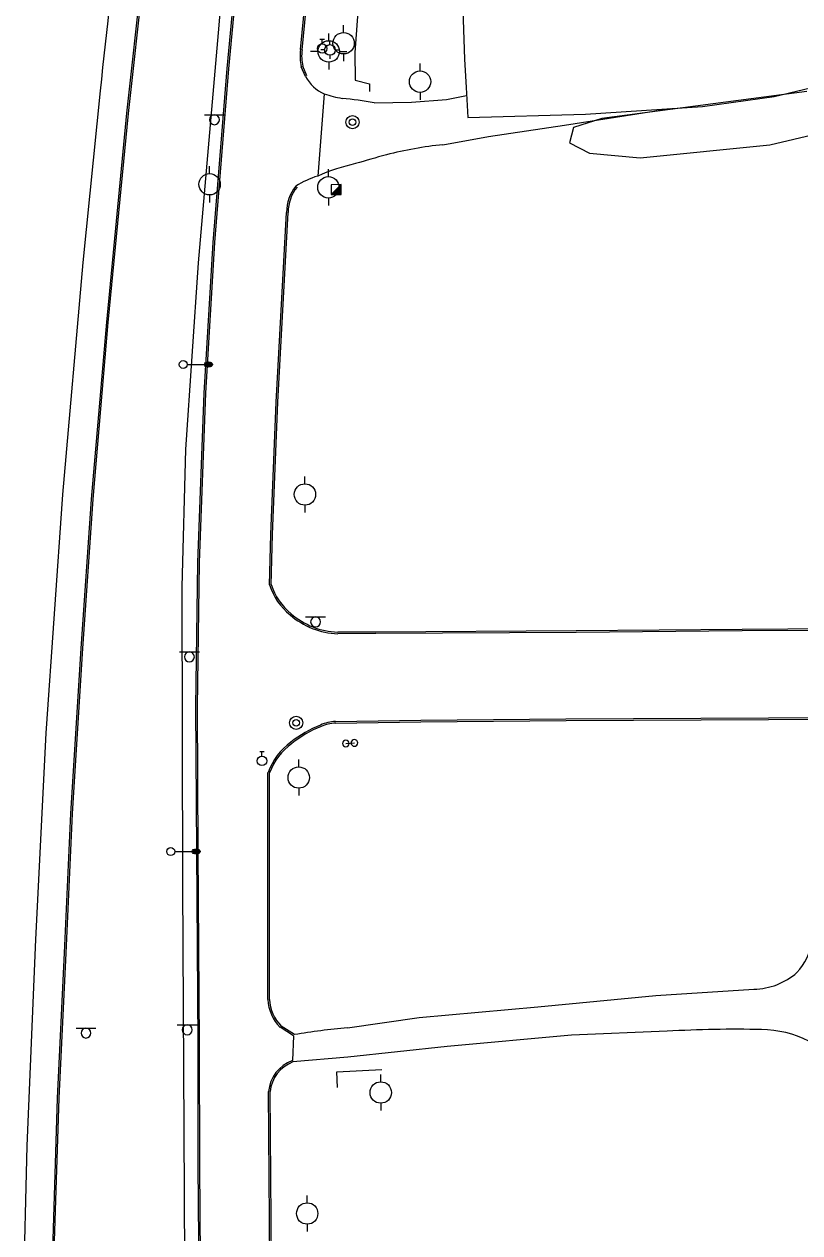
# Model space of a CAD drawing. Extents: x 2145380 to 2156929, y 139568 to 149130.
# Drawn here: x 2150853.5 to 2151144.8, y 146534.5 to 146988.5 of the extents above; entities that cross this region are included whole.
import ezdxf

# ---------------------------------------------------------------- set-up
doc = ezdxf.new("R2010")
doc.units = 0
for name, color, linetype in [('Default', 7, 'Continuous'), ('TOPO_Asphalt', 7, 'Continuous'), ('TOPO_Curb Back', 7, 'Continuous'), ('TOPO_Dirt Grav', 7, 'Continuous'), ('TOPO_Fence', 7, 'Continuous'), ('TOPO_Guardrail', 7, 'Continuous'), ('TOPO_Light Pole', 7, 'Continuous'), ('TOPO_Misc', 7, 'Continuous'), ('TOPO_Power Pole', 7, 'Continuous'), ('TOPO_San Manhole', 7, 'Continuous'), ('TOPO_Sign', 7, 'Continuous'), ('TOPO_Tree', 7, 'Continuous'), ('TOPO_Water Fire Hydrant', 7, 'Continuous'), ('TOPO_Water Valve', 7, 'Continuous')]:
    doc.layers.add(name, color=color, linetype=linetype)

# ---------------------------------------------------------------- blocks, each defined once
blk = doc.blocks.new('FIRHYD')
at = {"layer": 'TOPO_Water Fire Hydrant'}
for p, q in [((0, 10.2), (0, 17.3)), ((10.2, 0), (17.3, 0)), ((-10.2, 0), (-17.3, 0)), ((0, -10.2), (0, -17.3))]:
    blk.add_line(p, q, dxfattribs=at)
blk.add_circle((0, 0), 10.2, dxfattribs=at)
blk = doc.blocks.new('LP')
at = {"layer": 'TOPO_Light Pole'}
blk.add_line((3.8, 0), (20.3, 0), dxfattribs=at)
for points in [[(20.3, 0), (27.9, 0)], [(20.3, 0), (23.5, 0)], [(20.8, 1.3), (27.4, 1.3)], [(20.8, 1.3), (23.5, 1.3)], [(23.7, 1.3), (27.4, 1.3)], [(23.7, 0), (27.9, 0)], [(20.8, -1.3), (27.4, -1.3)], [(20.8, -1.3), (23.5, -1.3)], [(23.7, -1.3), (27.4, -1.3)]]:
    blk.add_lwpolyline(points, dxfattribs=at)
blk.add_circle((0, 0), 3.81, dxfattribs=at)
blk.add_ellipse((24.1, 0), major_axis=(3.81, 0), ratio=0.666667, dxfattribs=at)
blk = doc.blocks.new('POST')
at = {"layer": 'TOPO_Misc'}
for start, end in [(90, 180), (180, 270), (360, 90), (270, 0)]:
    blk.add_arc((0, 0), 3.16, start, end, dxfattribs=at)
blk = doc.blocks.new('POWPOL')
at = {"layer": 'TOPO_Power Pole'}
for p, q in [((0, 10.2), (0, 17.3)), ((0, -10.2), (0, -17.3))]:
    blk.add_line(p, q, dxfattribs=at)
blk.add_circle((0, 0), 10.2, dxfattribs=at)
blk = doc.blocks.new('WATVAL')
at = {"layer": 'Default'}
for p, q in [((-2.2, 9), (2.2, 9)), ((0, 4.5), (0, 9))]:
    blk.add_line(p, q, dxfattribs=at)
blk.add_circle((0, 0), 4.5, dxfattribs=at)
blk = doc.blocks.new('EXMHSS')
at = {"layer": 'Default'}
for radius in [6.3, 3.13]:
    blk.add_circle((0, 0), radius, dxfattribs=at)

msp = doc.modelspace()

# ---------------------------------------------------------------- linework, layer by layer
at = {"layer": 'TOPO_Asphalt'}
msp.add_line((2150954.68, 146608.48), (2150954.23, 146599.25), dxfattribs=at)
for points in [[(2151007.26, 147202.82), (2151013.49, 147201.75), (2151017.45, 147197.83), (2151027.14, 147194.06), (2151021.54, 147178.62), (2151018.56, 147143.46), (2151017.95, 147105.88), (2151017.5, 147049.29), (2151018.15, 146997.6), (2151018.94, 146975.35), (2151019.5, 146964.7), (2151020.14, 146953.42), (2151064.26, 146954.67), (2151108.27, 146957.52), (2151135.16, 146961.32), (2151160.31, 146967.35), (2151181.02, 146973.11), (2151201.45, 146974.43), (2151205.64, 146974.31), (2151204.56, 147013.05), (2151207.69, 147013.1), (2151207.24, 147102.83)], [(2150882.04, 146963.41), (2150875.5, 146898.97), (2150867.93, 146811.82), (2150861.67, 146722.18), (2150857.73, 146644.67), (2150854.52, 146567.15), (2150851.71, 146454.57), (2150851.22, 146384.4), (2150851.4, 146293.5), (2150852.05, 146173.67)], [(2150966.23, 146962.29), (2150963.76, 146931.4)]]:
    msp.add_lwpolyline(points, dxfattribs=at)
for centre, radius, start, end in [((2159735.74, 146019.49), 8903.87, 173.460515, 173.914528), ((2150972.43, 146976.15), 15.18, 208.9758, 245.8853), ((2150973.53, 146899.22), 33.64, 106.8982, 122.386)]:
    msp.add_arc(centre, radius, start, end, dxfattribs=at)
at = {"layer": 'TOPO_Curb Back'}
for points in [[(2150957.3, 146978.88), (2150961.98, 147026.4), (2150966.95, 147067.73), (2150970.55, 147095.43)], [(2150957.9, 146978.8), (2150962.57, 147026.34), (2150967.54, 147067.65), (2150971.14, 147095.35)], [(2150933.38, 147011.7), (2150929.67, 146971.79), (2150924.39, 146906.44), (2150921.04, 146849.88), (2150918.61, 146786.29), (2150917.91, 146731.92), (2150918.19, 146677.98), (2150918.67, 146605.69), (2150918.74, 146559.78), (2150919.31, 146489.53), (2150919.58, 146406.28), (2150920.14, 146329.02), (2150920.66, 146246.78), (2150921.11, 146183.58), (2150921.16, 146175.03)], [(2150933.98, 147011.65), (2150930.26, 146971.74), (2150924.99, 146906.4), (2150921.64, 146849.85), (2150919.21, 146786.28), (2150918.51, 146731.92), (2150918.79, 146677.98), (2150919.27, 146605.69), (2150919.34, 146559.78), (2150919.91, 146489.54), (2150920.18, 146406.28), (2150920.74, 146329.03), (2150921.26, 146246.78), (2150921.71, 146183.58), (2150921.76, 146175.03)], [(2150865.91, 145690.86), (2150865.88, 145696.8), (2150865.43, 145752.95), (2150864.93, 145837.07), (2150864.77, 145907.99), (2150864.36, 145986.9), (2150863.7, 146078.74), (2150863.02, 146167.53), (2150862.65, 146235.61), (2150862.1, 146318.52), (2150862.05, 146401.75), (2150862.72, 146461.35), (2150863.98, 146519.89), (2150866.08, 146585.06), (2150868.64, 146639.64), (2150871.05, 146692), (2150874.89, 146753.98), (2150878.84, 146810.1), (2150884.52, 146876.52), (2150892.12, 146955), (2150897.72, 147005.96)], [(2150866.51, 145690.86), (2150866.48, 145696.8), (2150866.03, 145752.96), (2150865.53, 145837.07), (2150865.37, 145907.99), (2150864.96, 145986.9), (2150864.3, 146078.74), (2150863.62, 146167.54), (2150863.25, 146235.62), (2150862.7, 146318.52), (2150862.65, 146401.75), (2150863.32, 146461.34), (2150864.58, 146519.87), (2150866.67, 146585.04), (2150869.24, 146639.61), (2150871.64, 146691.97), (2150875.49, 146753.94), (2150879.44, 146810.06), (2150885.12, 146876.47), (2150892.72, 146954.94), (2150898.32, 147005.89)], [(2150959.15, 146968.8), (2150957.57, 146972.45)], [(2150959.7, 146969.04), (2150958.14, 146972.64)], [(2150945.7, 146777.87), (2150946.15, 146796.81), (2150948.12, 146846.51), (2150952.08, 146917.77)], [(2150946.3, 146777.95), (2150946.75, 146796.79), (2150948.72, 146846.48), (2150952.68, 146917.76)], [(2151249.2, 146760.69), (2151237.29, 146761.2), (2151213.67, 146760.83), (2151174.47, 146760.87), (2151123.22, 146760.56), (2151060.78, 146760.04), (2150985.57, 146759.56), (2150971.25, 146759.5)], [(2151249.24, 146761.29), (2151237.3, 146761.8), (2151213.67, 146761.43), (2151174.47, 146761.47), (2151123.21, 146761.16), (2151060.78, 146760.64), (2150985.57, 146760.16), (2150971.26, 146760.1)], [(2150970.45, 146726.58), (2151002.42, 146727.01), (2151056.99, 146727.53), (2151132.99, 146727.96), (2151195.26, 146728.34), (2151232.21, 146729.16), (2151240.04, 146729.3)], [(2150970.46, 146725.98), (2151002.43, 146726.41), (2151057, 146726.93), (2151132.99, 146727.36), (2151195.27, 146727.74), (2151232.22, 146728.56), (2151240.03, 146728.7)], [(2150945.06, 146622.14), (2150945, 146671.04), (2150945.08, 146707.41)], [(2150945.66, 146622.15), (2150945.6, 146671.04), (2150945.68, 146707.31)], [(2150954.68, 146608.48), (2150949.71, 146611.7)], [(2150955.01, 146608.98), (2150950.08, 146612.17)], [(2150946.56, 146320.78), (2150946.55, 146368.53), (2150946.18, 146445.02), (2150945.83, 146523.52), (2150945.25, 146587.58)], [(2150947.16, 146320.77), (2150947.15, 146368.54), (2150946.78, 146445.02), (2150946.43, 146523.52), (2150945.85, 146587.55)]]:
    msp.add_lwpolyline(points, dxfattribs=at)
for centre, radius, start, end in [((2150974.75, 146976.4), 17.62, 171.9078, 192.9339), ((2150974.75, 146976.39), 17.03, 171.8652, 192.7489), ((2150967.32, 146917.98), 15.24, 140.7506, 180.7853), ((2150967.32, 146917.98), 14.64, 140.7505, 180.8665), ((2150967.65, 146784.62), 22.97, 197.0952, 231.6899), ((2150967.65, 146784.62), 22.37, 197.3433, 231.7273), ((2150972.38, 146788.33), 28.85, 228.896, 267.7505), ((2150972.38, 146788.33), 28.25, 228.8666, 267.7236), ((2150981.76, 146682.99), 45.52, 111.8999, 128.114), ((2150981.76, 146682.99), 44.92, 111.882, 128.1262), ((2150971.08, 146711.43), 15.17, 92.3989, 114.5405), ((2150971.08, 146711.43), 14.57, 92.4327, 114.5942), ((2150968.49, 146698.71), 24.97, 126.4284, 159.6054), ((2150968.49, 146698.71), 24.37, 126.4076, 159.3552), ((2150960.47, 146622.75), 15.43, 182.2818, 225.7484), ((2150960.47, 146622.75), 14.83, 182.3259, 225.522), ((2150959.16, 146586.17), 13.98, 110.6683, 174.2283), ((2150959.16, 146586.17), 13.38, 110.6683, 174.0888)]:
    msp.add_arc(centre, radius, start, end, dxfattribs=at)
at = {"layer": 'TOPO_Dirt Grav'}
for points in [[(2150984.94, 146958.91), (2150999.02, 146959.15), (2151012.15, 146960.12), (2151019.67, 146961.69)], [(2151010.79, 146943.19), (2151027.92, 146946.29), (2151056.39, 146950.5), (2151096.34, 146956.75)], [(2150974.9, 146611.55), (2151001.84, 146615.34), (2151046.4, 146619.42), (2151090.79, 146623.66), (2151127.53, 146626.05)], [(2151094.96, 146610.22), (2151059.03, 146608.81), (2151012.35, 146604.56), (2150975.08, 146600.47), (2150954.44, 146598.69)]]:
    msp.add_lwpolyline(points, dxfattribs=at)
for centre, radius, start, end in [((2150978.23, 146995.33), 35.14, 250.0387, 261.3576), ((2150960.76, 146829.09), 132.06, 79.4498, 84.7049), ((2151024.99, 146803.23), 140.67, 95.7929, 104.5929), ((2151060.53, 146668.99), 279.54, 104.7105, 107.1736), ((2150994.38, 146862.04), 75.82, 102.4841, 113.8229), ((2151127.23, 146647.47), 22.42, 317.431, 350.8488), ((2151127.21, 146651.04), 24.99, 270.7288, 311.4194), ((2151002.41, 146320.73), 292.12, 95.4022, 99.338), ((2151121.15, 146151.15), 459.82, 88.8448, 93.265), ((2151129.84, 146570.27), 40.61, 63.18, 89.1764)]:
    msp.add_arc(centre, radius, start, end, dxfattribs=at)
at = {"layer": 'TOPO_Fence'}
for points in [[(2150915.52, 146167.74), (2150915.1, 146266.94), (2150914.68, 146361.73), (2150914.13, 146474.22), (2150913.56, 146573.2), (2150913.15, 146665.23), (2150912.91, 146777.14), (2150914.21, 146828.72), (2150919.01, 146898.79), (2150926.46, 146985.19), (2150933.61, 147070.03), (2150936.32, 147100.44), (2150940.26, 147145.37), (2150952.9, 147224.15), (2150962.41, 147270.35)], [(2150991.16, 147100.41), (2150982.32, 147040.72), (2150977.72, 146977.8), (2150977.8, 146967.47), (2150983.23, 146966.1), (2150983.14, 146963.13)]]:
    msp.add_lwpolyline(points, dxfattribs=at)
at = {"layer": 'TOPO_Guardrail'}
msp.add_lwpolyline([(2150971.14, 146589.07), (2150970.9, 146594.95), (2150987.83, 146595.81)], dxfattribs=at)
at = {"layer": 'TOPO_Misc'}
for p, q in [((2150968.83, 146924.43), (2150972.56, 146928.18)), ((2150968.98, 146924.59), (2150972.57, 146924.59)), ((2150969.17, 146924.78), (2150972.57, 146924.78)), ((2150969.35, 146924.96), (2150972.57, 146924.96)), ((2150969.54, 146925.15), (2150972.57, 146925.15)), ((2150969.73, 146925.34), (2150972.57, 146925.34)), ((2150969.92, 146925.53), (2150972.57, 146925.53)), ((2150970.11, 146925.72), (2150972.57, 146925.72)), ((2150970.29, 146925.9), (2150972.56, 146925.9)), ((2150970.48, 146926.09), (2150972.56, 146926.09)), ((2150970.67, 146926.27), (2150972.56, 146926.27)), ((2150970.85, 146926.46), (2150972.56, 146926.46)), ((2150971.04, 146926.65), (2150972.56, 146926.65)), ((2150971.22, 146926.83), (2150972.56, 146926.83)), ((2150971.41, 146927.02), (2150972.56, 146927.02)), ((2150971.59, 146927.2), (2150972.56, 146927.2)), ((2150971.78, 146927.39), (2150972.56, 146927.39)), ((2150971.98, 146927.58), (2150972.56, 146927.58)), ((2150972.16, 146927.77), (2150972.56, 146927.77)), ((2150972.35, 146927.96), (2150972.56, 146927.96)), ((2150972.53, 146928.14), (2150972.56, 146928.14))]:
    msp.add_line(p, q, dxfattribs=at)
msp.add_lwpolyline([(2150972.57, 146924.43), (2150972.56, 146928.18), (2150968.82, 146928.17), (2150968.83, 146924.43), (2150972.57, 146924.43)], dxfattribs=at)
at = {"layer": 'TOPO_Sign'}
for points in [[(2150921.23, 146954.45), (2150928.72, 146954.46)], [(2150923.11, 146952.58), (2150923.11, 146952.58)], [(2150924.98, 146954.45), (2150924.98, 146954.45)], [(2150926.85, 146952.58), (2150926.85, 146952.58)], [(2150924.98, 146950.72), (2150924.98, 146950.72)], [(2150959.22, 146765.84), (2150966.71, 146765.85)], [(2150962.97, 146765.84), (2150962.97, 146765.84)], [(2150961.1, 146763.97), (2150961.1, 146763.97)], [(2150962.97, 146762.1), (2150962.97, 146762.1)], [(2150964.83, 146763.97), (2150964.83, 146763.97)], [(2150911.81, 146752.7), (2150919.31, 146752.71)], [(2150915.56, 146752.7), (2150915.56, 146752.7)], [(2150913.69, 146750.83), (2150913.69, 146750.83)], [(2150915.56, 146748.96), (2150915.56, 146748.96)], [(2150917.43, 146750.83), (2150917.43, 146750.83)], [(2150974.29, 146718.3), (2150977.52, 146718.5)], [(2150872.98, 146611.43), (2150880.47, 146611.44)], [(2150876.73, 146611.43), (2150876.73, 146611.43)], [(2150911, 146612.63), (2150918.5, 146612.64)], [(2150914.75, 146612.63), (2150914.75, 146612.63)], [(2150874.86, 146609.56), (2150874.86, 146609.56)], [(2150876.73, 146607.7), (2150876.73, 146607.7)], [(2150878.59, 146609.56), (2150878.59, 146609.56)], [(2150912.88, 146610.77), (2150912.88, 146610.77)], [(2150914.75, 146608.9), (2150914.75, 146608.9)], [(2150916.62, 146610.77), (2150916.62, 146610.77)]]:
    msp.add_lwpolyline(points, dxfattribs=at)
for centre, start, end in [((2150924.98, 146952.58), 90, 180), ((2150924.98, 146952.58), 180, 270), ((2150924.98, 146952.58), 360, 90), ((2150924.98, 146952.58), 270, 0), ((2150962.97, 146763.97), 90, 180), ((2150962.97, 146763.97), 360, 90), ((2150962.97, 146763.97), 180, 270), ((2150962.97, 146763.97), 270, 0), ((2150915.56, 146750.83), 90, 180), ((2150915.56, 146750.83), 360, 90), ((2150915.56, 146750.83), 180, 270), ((2150915.56, 146750.83), 270, 0), ((2150876.73, 146609.56), 90, 180), ((2150876.73, 146609.56), 360, 90), ((2150914.75, 146610.77), 90, 180), ((2150914.75, 146610.77), 360, 90), ((2150876.73, 146609.56), 180, 270), ((2150876.73, 146609.56), 270, 0), ((2150914.75, 146610.77), 180, 270), ((2150914.75, 146610.77), 270, 0)]:
    msp.add_arc(centre, 1.87, start, end, dxfattribs=at)
at = {"layer": 'TOPO_Tree'}
msp.add_lwpolyline([(2151147.45, 146963.23), (2151070.49, 146953.08), (2151059.81, 146949.63), (2151058.37, 146943.94), (2151065.88, 146940.04), (2151084.91, 146938.2), (2151133.59, 146943.14), (2151160.62, 146949.57)], dxfattribs=at)

# ---------------------------------------------------------------- block references
at = {"layer": 'TOPO_Light Pole', "xscale": 0.39370000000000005, "yscale": 0.3937000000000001}
for p in [(2150913.24, 146860.64), (2150908.57, 146677.72)]:
    msp.add_blockref('LP', p, dxfattribs=at)
at = {"layer": 'TOPO_Misc', "xscale": 0.39370000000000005, "yscale": 0.3937000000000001}
for p in [(2150977.52, 146718.5), (2150974.29, 146718.3)]:
    msp.add_blockref('POST', p, dxfattribs=at)
at = {"layer": 'TOPO_Power Pole', "xscale": 0.39370000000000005, "yscale": 0.3937000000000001}
for p in [(2150973.49, 146981.31), (2151002.19, 146966.87), (2150923.14, 146928.34), (2150967.79, 146927.17), (2150958.94, 146811.82), (2150956.63, 146705.52), (2150987.44, 146587.22), (2150959.8, 146541.78)]:
    msp.add_blockref('POWPOL', p, dxfattribs=at)
at = {"layer": 'TOPO_San Manhole', "xscale": 0.39370000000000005, "yscale": 0.3937000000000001}
for p in [(2150976.84, 146951.67), (2150955.68, 146726.07)]:
    msp.add_blockref('EXMHSS', p, dxfattribs=at)
at = {"layer": 'TOPO_Water Fire Hydrant'}
for p, xscale, yscale in [((2150967.91, 146978.2), 0.39370000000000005, 0.3937000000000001), ((2150968.36, 146978.78), 0.19685000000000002, 0.19685000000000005)]:
    msp.add_blockref('FIRHYD', p, dxfattribs=dict(at, xscale=xscale, yscale=yscale))
at = {"layer": 'TOPO_Water Valve', "xscale": 0.39370000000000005, "yscale": 0.3937000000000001}
for p in [(2150965.43, 146979.31), (2150942.83, 146711.78)]:
    msp.add_blockref('WATVAL', p, dxfattribs=at)

doc.saveas('drawing.dxf')
